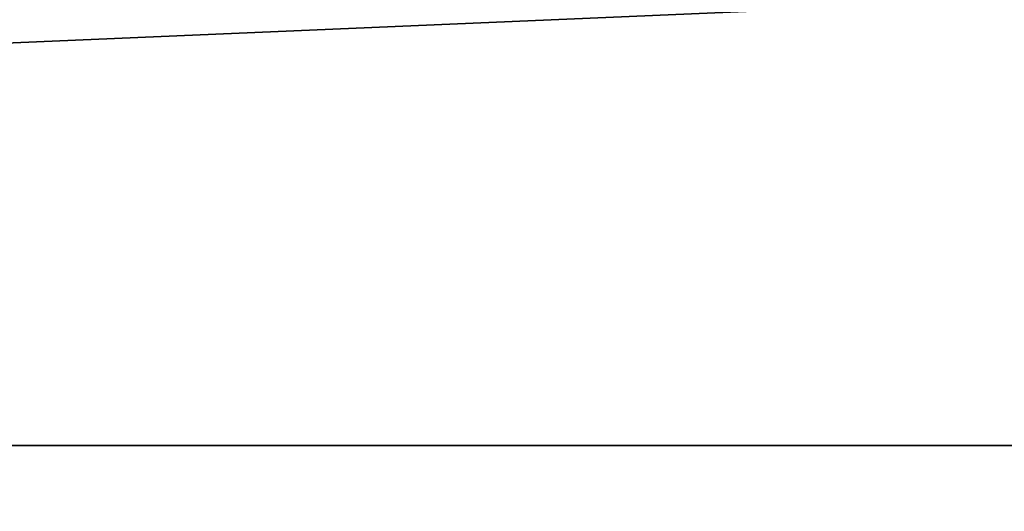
# Model space of a CAD drawing. Extents: x -252 to 252, y -10 to 1339.
# Tile 495 of 656: x 0 to 6.32, y 103.08 to 106.23. Entities that reach past the tile are written whole.
import ezdxf

# ---------------------------------------------------------------- set-up
doc = ezdxf.new("R2010")
doc.units = 0
doc.header["$LTSCALE"] = 52.148148
doc.layers.add('111', color=7, linetype='CONTINUOUS')
doc.layers.add('112', color=7, linetype='CONTINUOUS')

msp = doc.modelspace()

# ---------------------------------------------------------------- linework, layer by layer
at = {"layer": '111', "color": 7, "linetype": 'CONTINUOUS'}
for points in [[(-60, 103.5, 11), (90.15, 103.5, 11), (90.15, 109.9656, 8.8992), (-60, 103.5, 11)], [(-60, 109.9656, 8.8992), (-60, 103.5, 11), (90.15, 109.9656, 8.8992), (-60, 109.9656, 8.8992)], [(-60, 109.9656, -8.8992), (90.15, 109.9656, -8.8992), (90.15, 103.5, -11), (-60, 109.9656, -8.8992)], [(-60, 103.5, -11), (-60, 109.9656, -8.8992), (90.15, 103.5, -11), (-60, 103.5, -11)]]:
    msp.add_3dface(points, dxfattribs=at)
at = {"layer": '112', "color": 7, "linetype": 'CONTINUOUS'}
for points in [[(-60, 97.0344, -8.8992), (-60, 103.5, -11), (90.15, 97.0344, -8.8992), (-60, 97.0344, -8.8992)], [(90.15, 103.5, 11), (-60, 97.0344, 8.8992), (90.15, 97.0344, 8.8992), (90.15, 103.5, 11)], [(90.15, 103.5, 11), (-60, 103.5, 11), (-60, 97.0344, 8.8992), (90.15, 103.5, 11)], [(-60, 103.5, -11), (90.15, 103.5, -11), (90.15, 97.0344, -8.8992), (-60, 103.5, -11)]]:
    msp.add_3dface(points, dxfattribs=at)

doc.saveas('drawing.dxf')
